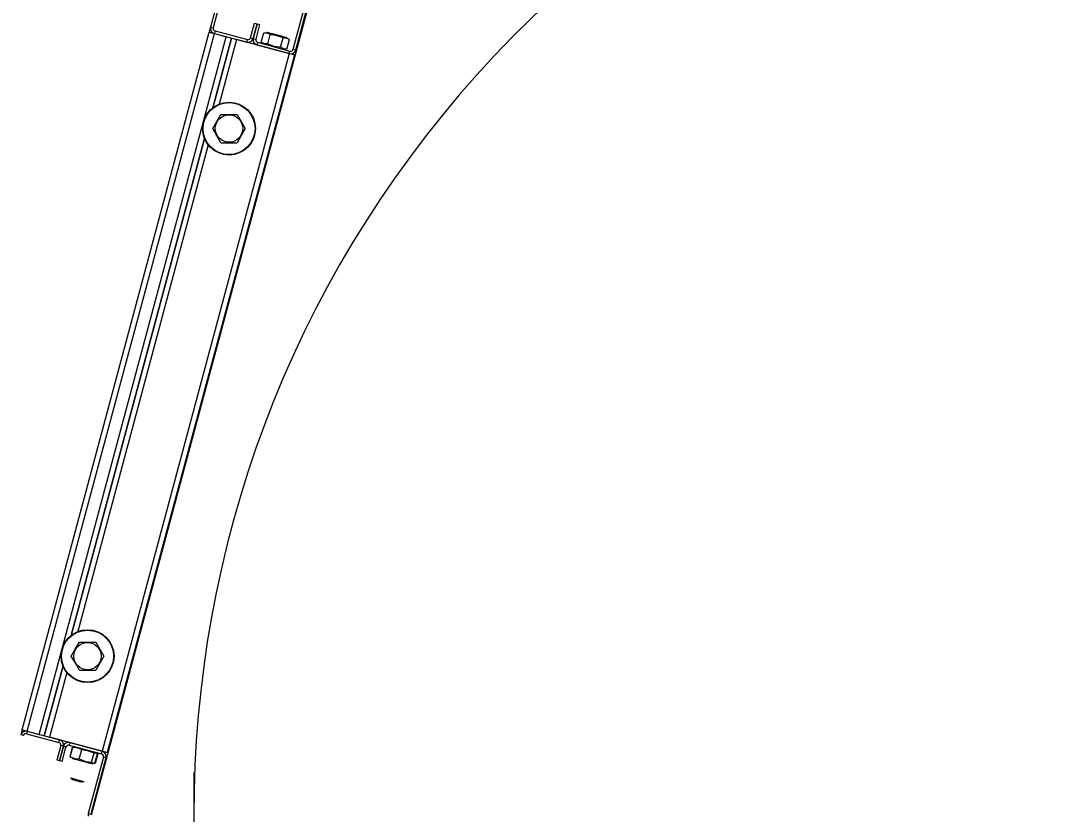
# Model space of a CAD drawing. Extents: x -264222 to -263592, y -1242345 to -1242048.
# Drawn here: x -263873.996 to -263873.436, y -1242241.268 to -1242240.84 of the extents above; entities that cross this region are included whole.
import ezdxf

# ---------------------------------------------------------------- set-up
doc = ezdxf.new("R2010")
doc.units = 0
doc.layers.add('KFA_2D_SITUACIA_DSP', color=7, linetype='Continuous')

msp = doc.modelspace()

# ---------------------------------------------------------------- linework, layer by layer
at = {"layer": 'KFA_2D_SITUACIA_DSP'}
for p, q in [((-263873.87105, -1242240.75699), (-263873.89417, -1242240.84324)), ((-263873.86968, -1242240.75735), (-263873.89279, -1242240.84361)), ((-263873.84966, -1242240.85517), (-263873.82655, -1242240.76891)), ((-263873.84828, -1242240.85554), (-263873.82517, -1242240.76928)), ((-263873.95837, -1242241.26811), (-263873.83765, -1242240.81757)), ((-263873.8726, -1242240.84902), (-263873.87051, -1242240.84122)), ((-263873.86914, -1242240.84159), (-263873.87123, -1242240.84939)), ((-263873.87123, -1242240.84939), (-263873.86914, -1242240.84159)), ((-263873.87051, -1242240.84122), (-263873.86914, -1242240.84159)), ((-263873.86776, -1242240.84196), (-263873.86985, -1242240.84976)), ((-263873.86914, -1242240.84159), (-263873.86776, -1242240.84196)), ((-263873.99571, -1242241.22222), (-263873.8949, -1242240.846)), ((-263873.99296, -1242241.22296), (-263873.89215, -1242240.84673)), ((-263873.89417, -1242240.84324), (-263873.8949, -1242240.846)), ((-263873.8949, -1242240.846), (-263873.89485, -1242240.84601)), ((-263873.89485, -1242240.84601), (-263873.89469, -1242240.84605)), ((-263873.89469, -1242240.84605), (-263873.89444, -1242240.84612)), ((-263873.89444, -1242240.84612), (-263873.8941, -1242240.84621)), ((-263873.89417, -1242240.84324), (-263873.89279, -1242240.84361)), ((-263873.8941, -1242240.84621), (-263873.89368, -1242240.84632)), ((-263873.89368, -1242240.84632), (-263873.8932, -1242240.84645)), ((-263873.8932, -1242240.84645), (-263873.89269, -1242240.84659)), ((-263873.89269, -1242240.84659), (-263873.89215, -1242240.84673)), ((-263873.89178, -1242240.84536), (-263873.89215, -1242240.84673)), ((-263873.89215, -1242240.84673), (-263873.88573, -1242240.84845)), ((-263873.89215, -1242240.84673), (-263873.87472, -1242240.85141)), ((-263873.89178, -1242240.84536), (-263873.87435, -1242240.85003)), ((-263873.86686, -1242240.85143), (-263873.86549, -1242240.84632)), ((-263873.86549, -1242240.84632), (-263873.86397, -1242240.84634)), ((-263873.86397, -1242240.84634), (-263873.86254, -1242240.84691)), ((-263873.86389, -1242240.84614), (-263873.86394, -1242240.84613)), ((-263873.86355, -1242240.84623), (-263873.86389, -1242240.84614)), ((-263873.86289, -1242240.84641), (-263873.86355, -1242240.84623)), ((-263873.86342, -1242240.85235), (-263873.86205, -1242240.84724)), ((-263873.86195, -1242240.84666), (-263873.86289, -1242240.84641)), ((-263873.86254, -1242240.84691), (-263873.86205, -1242240.84724)), ((-263873.86205, -1242240.84724), (-263873.86112, -1242240.84732)), ((-263873.86079, -1242240.84697), (-263873.86195, -1242240.84666)), ((-263873.86112, -1242240.84732), (-263873.85843, -1242240.84781)), ((-263873.85948, -1242240.84732), (-263873.86079, -1242240.84697)), ((-263873.85811, -1242240.84769), (-263873.85948, -1242240.84732)), ((-263873.85676, -1242240.84805), (-263873.85811, -1242240.84769)), ((-263873.98654, -1242241.22468), (-263873.88573, -1242240.84845)), ((-263873.88297, -1242240.84919), (-263873.89306, -1242240.88682)), ((-263873.89306, -1242240.88682), (-263873.88297, -1242240.84919)), ((-263873.88022, -1242240.84993), (-263873.88957, -1242240.8848)), ((-263873.85178, -1242240.85755), (-263873.88022, -1242240.84993)), ((-263873.87472, -1242240.85141), (-263873.87435, -1242240.85003)), ((-263873.8726, -1242240.84902), (-263873.87123, -1242240.84939)), ((-263873.87123, -1242240.84939), (-263873.86985, -1242240.84976)), ((-263873.86884, -1242240.8515), (-263873.86921, -1242240.85288)), ((-263873.86921, -1242240.85288), (-263873.85178, -1242240.85755)), ((-263873.86884, -1242240.8515), (-263873.85141, -1242240.85618)), ((-263873.86637, -1242240.85176), (-263873.86686, -1242240.85143)), ((-263873.86494, -1242240.85233), (-263873.86637, -1242240.85176)), ((-263873.86342, -1242240.85235), (-263873.86494, -1242240.85233)), ((-263873.86258, -1242240.85275), (-263873.86342, -1242240.85235)), ((-263873.85992, -1242240.85368), (-263873.86258, -1242240.85275)), ((-263873.85843, -1242240.84781), (-263873.85579, -1242240.84879)), ((-263873.85551, -1242240.84839), (-263873.85676, -1242240.84805)), ((-263873.85653, -1242240.8542), (-263873.85516, -1242240.84909)), ((-263873.85579, -1242240.84879), (-263873.85516, -1242240.84909)), ((-263873.85445, -1242240.84867), (-263873.85551, -1242240.84839)), ((-263873.85516, -1242240.84909), (-263873.85364, -1242240.84911)), ((-263873.85365, -1242240.84889), (-263873.85445, -1242240.84867)), ((-263873.85314, -1242240.84902), (-263873.85365, -1242240.84889)), ((-263873.85364, -1242240.84911), (-263873.85221, -1242240.84968)), ((-263873.85297, -1242240.84907), (-263873.85314, -1242240.84902)), ((-263873.85308, -1242240.85512), (-263873.85172, -1242240.85001)), ((-263873.85221, -1242240.84968), (-263873.85172, -1242240.85001)), ((-263873.85178, -1242240.85755), (-263873.95259, -1242241.23378)), ((-263873.84902, -1242240.85829), (-263873.94983, -1242241.23452)), ((-263873.85722, -1242240.85414), (-263873.85992, -1242240.85368)), ((-263873.85653, -1242240.8542), (-263873.85722, -1242240.85414)), ((-263873.85604, -1242240.85453), (-263873.85653, -1242240.8542)), ((-263873.85461, -1242240.8551), (-263873.85604, -1242240.85453)), ((-263873.85308, -1242240.85512), (-263873.85461, -1242240.8551)), ((-263873.85178, -1242240.85755), (-263873.85141, -1242240.85618)), ((-263873.85124, -1242240.8577), (-263873.85178, -1242240.85755)), ((-263873.85072, -1242240.85783), (-263873.85124, -1242240.8577)), ((-263873.85025, -1242240.85796), (-263873.85072, -1242240.85783)), ((-263873.84983, -1242240.85807), (-263873.85025, -1242240.85796)), ((-263873.84949, -1242240.85817), (-263873.84983, -1242240.85807)), ((-263873.84966, -1242240.85517), (-263873.84828, -1242240.85554)), ((-263873.84923, -1242240.85823), (-263873.84949, -1242240.85817)), ((-263873.84908, -1242240.85828), (-263873.84923, -1242240.85823)), ((-263873.84902, -1242240.85829), (-263873.84908, -1242240.85828)), ((-263873.89087, -1242240.89428), (-263873.88864, -1242240.89042)), ((-263873.88864, -1242240.89042), (-263873.88486, -1242240.89042)), ((-263873.88486, -1242240.89042), (-263873.88097, -1242240.89042)), ((-263873.88097, -1242240.89042), (-263873.87987, -1242240.89042)), ((-263873.87987, -1242240.89042), (-263873.87771, -1242240.89417)), ((-263873.89303, -1242240.89802), (-263873.89087, -1242240.89428)), ((-263873.89081, -1242240.90188), (-263873.89303, -1242240.89802)), ((-263873.87771, -1242240.89417), (-263873.87548, -1242240.89802)), ((-263873.87548, -1242240.89802), (-263873.87764, -1242240.90177)), ((-263873.89748, -1242240.90333), (-263873.96928, -1242241.17128)), ((-263873.96928, -1242241.17128), (-263873.89748, -1242240.90333)), ((-263873.88864, -1242240.90562), (-263873.89081, -1242240.90188)), ((-263873.87764, -1242240.90177), (-263873.87987, -1242240.90562)), ((-263873.89547, -1242240.90682), (-263873.96579, -1242241.16927)), ((-263873.88864, -1242240.90562), (-263873.88486, -1242240.90562)), ((-263873.88486, -1242240.90562), (-263873.88097, -1242240.90562)), ((-263873.88097, -1242240.90562), (-263873.87987, -1242240.90562)), ((-263873.96709, -1242241.17874), (-263873.96487, -1242241.17489)), ((-263873.96487, -1242241.17489), (-263873.96108, -1242241.17489)), ((-263873.96108, -1242241.17489), (-263873.95719, -1242241.17489)), ((-263873.95719, -1242241.17489), (-263873.95609, -1242241.17489)), ((-263873.95609, -1242241.17489), (-263873.95393, -1242241.17864)), ((-263873.96925, -1242241.18249), (-263873.96709, -1242241.17874)), ((-263873.96703, -1242241.18634), (-263873.96925, -1242241.18249)), ((-263873.95393, -1242241.17864), (-263873.9517, -1242241.18249)), ((-263873.9517, -1242241.18249), (-263873.95387, -1242241.18624)), ((-263873.9737, -1242241.1878), (-263873.98378, -1242241.22542)), ((-263873.98378, -1242241.22542), (-263873.9737, -1242241.1878)), ((-263873.96487, -1242241.19009), (-263873.96703, -1242241.18634)), ((-263873.95387, -1242241.18624), (-263873.95609, -1242241.19009)), ((-263873.97169, -1242241.19129), (-263873.98103, -1242241.22616)), ((-263873.96487, -1242241.19009), (-263873.96108, -1242241.19009)), ((-263873.96108, -1242241.19009), (-263873.95719, -1242241.19009)), ((-263873.95719, -1242241.19009), (-263873.95609, -1242241.19009)), ((-263873.99571, -1242241.22222), (-263873.99645, -1242241.22498)), ((-263873.99571, -1242241.22222), (-263873.99566, -1242241.22224)), ((-263873.99566, -1242241.22224), (-263873.9955, -1242241.22228)), ((-263873.9955, -1242241.22228), (-263873.99525, -1242241.22235)), ((-263873.99525, -1242241.22235), (-263873.99491, -1242241.22244)), ((-263873.99491, -1242241.22244), (-263873.99449, -1242241.22255)), ((-263873.99449, -1242241.22255), (-263873.99401, -1242241.22268)), ((-263873.99401, -1242241.22268), (-263873.9935, -1242241.22282)), ((-263873.9935, -1242241.22282), (-263873.99296, -1242241.22296)), ((-263873.99507, -1242241.22535), (-263873.99645, -1242241.22498)), ((-263873.99296, -1242241.22296), (-263873.99333, -1242241.22434)), ((-263873.99333, -1242241.22434), (-263873.97589, -1242241.22901)), ((-263873.99296, -1242241.22296), (-263873.98654, -1242241.22468)), ((-263873.99296, -1242241.22296), (-263873.97553, -1242241.22763)), ((-263873.95259, -1242241.23378), (-263873.98103, -1242241.22616)), ((-263873.97589, -1242241.22901), (-263873.97553, -1242241.22763)), ((-263873.97489, -1242241.23076), (-263873.97698, -1242241.23855)), ((-263873.9756, -1242241.23892), (-263873.97351, -1242241.23112)), ((-263873.97351, -1242241.23112), (-263873.9756, -1242241.23892)), ((-263873.97351, -1242241.23112), (-263873.97489, -1242241.23076)), ((-263873.97422, -1242241.23929), (-263873.97213, -1242241.23149)), ((-263873.97213, -1242241.23149), (-263873.97351, -1242241.23112)), ((-263873.97002, -1242241.22911), (-263873.97048, -1242241.22899)), ((-263873.97002, -1242241.22911), (-263873.97039, -1242241.23049)), ((-263873.97039, -1242241.23049), (-263873.95295, -1242241.23516)), ((-263873.96871, -1242241.23154), (-263873.97008, -1242241.23665)), ((-263873.97002, -1242241.22911), (-263873.95259, -1242241.23378)), ((-263873.96984, -1242241.23671), (-263873.96848, -1242241.23161)), ((-263873.96827, -1242241.23153), (-263873.96848, -1242241.23161)), ((-263873.96848, -1242241.23161), (-263873.96636, -1242241.23178)), ((-263873.96793, -1242241.2315), (-263873.96827, -1242241.23153)), ((-263873.96636, -1242241.23178), (-263873.96432, -1242241.23252)), ((-263873.96497, -1242241.23802), (-263873.96361, -1242241.23291)), ((-263873.96432, -1242241.23252), (-263873.96361, -1242241.23291)), ((-263873.96361, -1242241.23291), (-263873.96076, -1242241.23329)), ((-263873.96076, -1242241.23329), (-263873.95795, -1242241.23422)), ((-263873.95295, -1242241.23516), (-263873.95259, -1242241.23378)), ((-263873.95213, -1242241.2339), (-263873.95259, -1242241.23378)), ((-263873.95205, -1242241.23392), (-263873.95259, -1242241.23378)), ((-263873.95153, -1242241.23406), (-263873.95205, -1242241.23392)), ((-263873.95106, -1242241.23419), (-263873.95153, -1242241.23406)), ((-263873.9756, -1242241.23892), (-263873.97698, -1242241.23855)), ((-263873.97422, -1242241.23929), (-263873.9756, -1242241.23892)), ((-263873.96913, -1242241.23711), (-263873.96984, -1242241.23671)), ((-263873.96984, -1242241.23671), (-263873.96971, -1242241.23688)), ((-263873.96971, -1242241.23688), (-263873.96942, -1242241.23708)), ((-263873.96709, -1242241.23784), (-263873.96913, -1242241.23711)), ((-263873.96883, -1242241.23759), (-263873.96867, -1242241.23763)), ((-263873.96867, -1242241.23763), (-263873.96818, -1242241.23777)), ((-263873.96818, -1242241.23777), (-263873.96738, -1242241.23798)), ((-263873.96738, -1242241.23798), (-263873.96633, -1242241.23826)), ((-263873.96497, -1242241.23802), (-263873.96709, -1242241.23784)), ((-263873.96633, -1242241.23826), (-263873.96509, -1242241.23859)), ((-263873.96509, -1242241.23859), (-263873.96375, -1242241.23895)), ((-263873.96398, -1242241.23849), (-263873.96497, -1242241.23802)), ((-263873.96117, -1242241.23942), (-263873.96398, -1242241.23849)), ((-263873.96375, -1242241.23895), (-263873.96237, -1242241.23932)), ((-263873.96237, -1242241.23932), (-263873.96106, -1242241.23967)), ((-263873.95832, -1242241.2398), (-263873.96117, -1242241.23942)), ((-263873.96106, -1242241.23967), (-263873.95989, -1242241.23999)), ((-263873.95195, -1242241.2369), (-263873.96011, -1242241.26737)), ((-263873.95057, -1242241.23727), (-263873.95873, -1242241.26774)), ((-263873.95832, -1242241.2398), (-263873.95695, -1242241.23469)), ((-263873.95795, -1242241.23422), (-263873.95695, -1242241.23469)), ((-263873.95695, -1242241.23469), (-263873.95675, -1242241.23462)), ((-263873.95675, -1242241.23462), (-263873.956, -1242241.23455)), ((-263873.95654, -1242241.24028), (-263873.95517, -1242241.23517)), ((-263873.95494, -1242241.23523), (-263873.9563, -1242241.24034)), ((-263873.956, -1242241.23455), (-263873.95536, -1242241.23495)), ((-263873.95536, -1242241.23495), (-263873.95517, -1242241.23517)), ((-263873.95057, -1242241.23727), (-263873.95195, -1242241.2369)), ((-263873.95064, -1242241.2343), (-263873.95106, -1242241.23419)), ((-263873.9503, -1242241.23439), (-263873.95064, -1242241.2343)), ((-263873.95004, -1242241.23446), (-263873.9503, -1242241.23439)), ((-263873.94989, -1242241.2345), (-263873.95004, -1242241.23446)), ((-263873.94983, -1242241.23452), (-263873.94989, -1242241.2345)), ((-263873.95989, -1242241.23999), (-263873.95894, -1242241.24024)), ((-263873.95894, -1242241.24024), (-263873.95827, -1242241.24042)), ((-263873.95818, -1242241.23997), (-263873.95832, -1242241.2398)), ((-263873.95827, -1242241.24042), (-263873.95791, -1242241.24052)), ((-263873.95755, -1242241.2404), (-263873.95818, -1242241.23997)), ((-263873.95791, -1242241.24052), (-263873.95786, -1242241.24053)), ((-263873.95681, -1242241.24037), (-263873.95755, -1242241.2404)), ((-263873.95654, -1242241.24028), (-263873.95681, -1242241.24037)), ((-263873.90324, -1242241.24516), (-263873.90324, -1242241.29105)), ((-263873.96971, -1242241.24813), (-263873.9697, -1242241.24813)), ((-263873.9697, -1242241.24813), (-263873.96945, -1242241.24819)), ((-263873.96945, -1242241.24819), (-263873.96891, -1242241.24834)), ((-263873.96919, -1242241.249), (-263873.9692, -1242241.249)), ((-263873.96894, -1242241.24907), (-263873.96919, -1242241.249)), ((-263873.9684, -1242241.24921), (-263873.96894, -1242241.24907)), ((-263873.96891, -1242241.24834), (-263873.96811, -1242241.24855)), ((-263873.96762, -1242241.24942), (-263873.9684, -1242241.24921)), ((-263873.96811, -1242241.24855), (-263873.96712, -1242241.24882)), ((-263873.96669, -1242241.24967), (-263873.96762, -1242241.24942)), ((-263873.96712, -1242241.24882), (-263873.96604, -1242241.24911)), ((-263873.96571, -1242241.24993), (-263873.96669, -1242241.24967)), ((-263873.96604, -1242241.24911), (-263873.96496, -1242241.2494)), ((-263873.96478, -1242241.25018), (-263873.96571, -1242241.24993)), ((-263873.96496, -1242241.2494), (-263873.96397, -1242241.24966)), ((-263873.96401, -1242241.25039), (-263873.96478, -1242241.25018)), ((-263873.96348, -1242241.25053), (-263873.96401, -1242241.25039)), ((-263873.96397, -1242241.24966), (-263873.96317, -1242241.24988)), ((-263873.96325, -1242241.25059), (-263873.96348, -1242241.25053)), ((-263873.96324, -1242241.2506), (-263873.96325, -1242241.25059)), ((-263873.96317, -1242241.24988), (-263873.96262, -1242241.25002)), ((-263873.96262, -1242241.25002), (-263873.96238, -1242241.25009)), ((-263873.96238, -1242241.25009), (-263873.96237, -1242241.25009)), ((-263873.96011, -1242241.26737), (-263873.95873, -1242241.26774))]:
    msp.add_line(p, q, dxfattribs=at)
for centre, radius in [((-263873.88426, -1242240.89802), 0.01425), ((-263873.88426, -1242240.89802), 0.01401), ((-263873.88426, -1242240.89802), 0.00739), ((-263873.96048, -1242241.18249), 0.01425), ((-263873.96048, -1242241.18249), 0.01401), ((-263873.96048, -1242241.18249), 0.00739)]:
    msp.add_circle(centre, radius, dxfattribs=at)
for centre, radius, start, end in [((-263873.30474, -1242241.26811), 0.5985, 54.56502, 305.43498), ((-263873.89141, -1242240.84398), 0.00285, 165, 255), ((-263873.89141, -1242240.84398), 0.00143, 165, 255), ((-263873.87398, -1242240.84865), 0.00285, 255, 345), ((-263873.87398, -1242240.84865), 0.00142, 255, 345), ((-263873.86847, -1242240.85013), 0.00285, 165, 255), ((-263873.86847, -1242240.85013), 0.00143, 165, 255), ((-263873.85104, -1242240.8548), 0.00285, 255, 345), ((-263873.85104, -1242240.8548), 0.00143, 255, 345), ((-263873.9937, -1242241.22571), 0.00285, 75, 165), ((-263873.9937, -1242241.22571), 0.00143, 75, 165), ((-263873.97626, -1242241.23039), 0.00285, 345, 75), ((-263873.97626, -1242241.23039), 0.00143, 345, 75), ((-263873.97076, -1242241.23186), 0.00285, 75, 165), ((-263873.97076, -1242241.23186), 0.00143, 75, 165), ((-263873.95332, -1242241.23653), 0.00285, 345, 75), ((-263873.95332, -1242241.23653), 0.00143, 345, 75), ((-263873.95736, -1242241.26811), 0.00285, 165, 195)]:
    msp.add_arc(centre, radius, start, end, dxfattribs=at)

doc.saveas('drawing.dxf')
